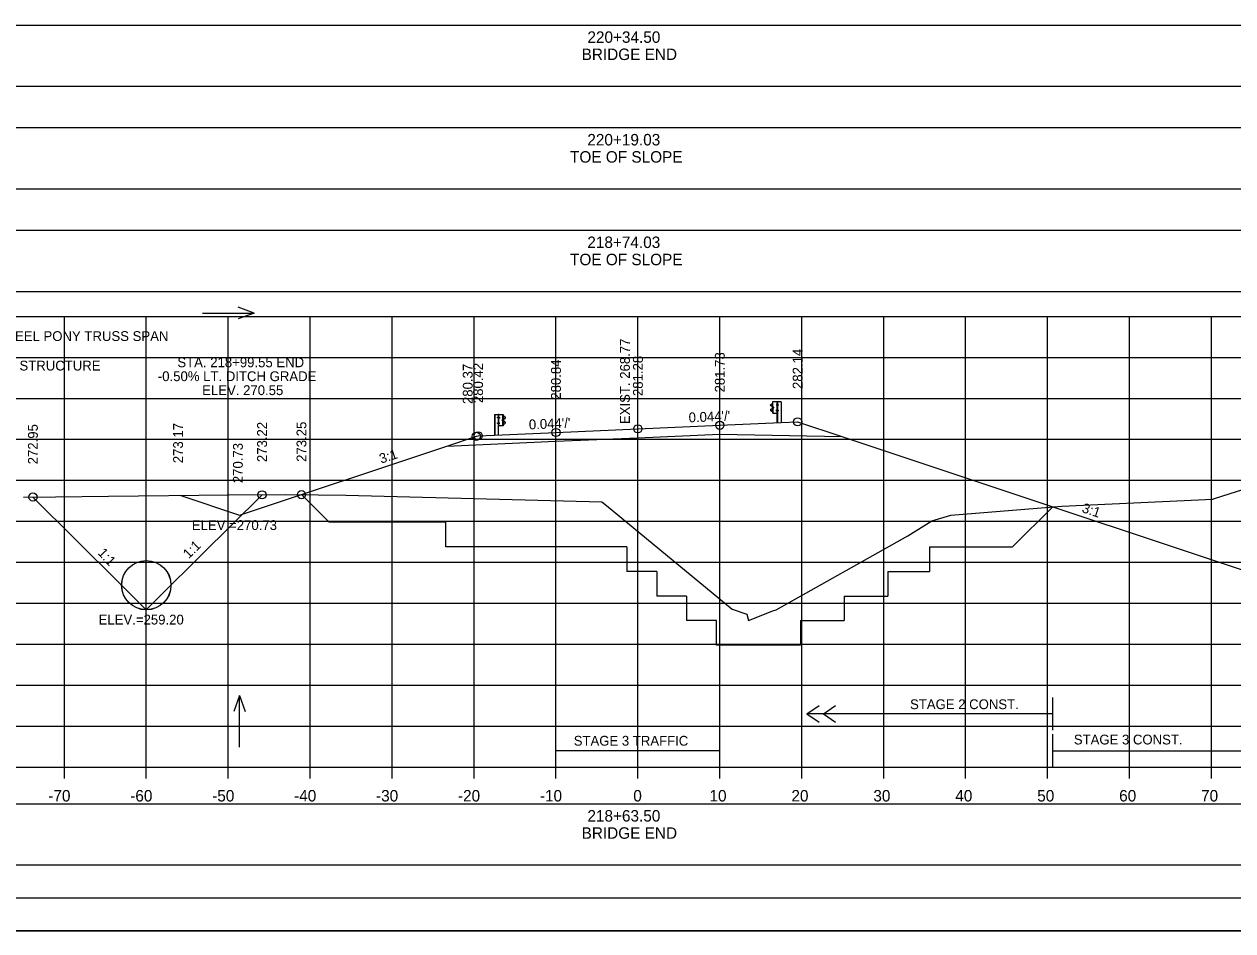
# Model space of a CAD drawing. Extents: x 4667 to 1632277, y -2100 to 724501.
# Drawn here: x 5702.3 to 5849.8, y -897.1 to -786.4 of the extents above; entities that cross this region are included whole.
import ezdxf

# ---------------------------------------------------------------- set-up
doc = ezdxf.new("R2010")
doc.units = 0
for name, color, linetype in [('R_Alt Surface', 7, 'Continuous'), ('R_Axis', 7, 'Continuous'), ('R_Axis Annot', 7, 'Continuous'), ('R_Border', 7, 'Continuous'), ('R_Draft', 7, 'Continuous'), ('R_Exist Surface', 7, 'Continuous'), ('R_Fin Surface', 7, 'Continuous'), ('R_Fin Surface Annot', 7, 'Continuous'), ('R_Grid', 7, 'Continuous'), ('R_No Plot', 7, 'Continuous'), ('R_Proposed CofA', 7, 'Continuous'), ('R_ROW', 7, 'Continuous'), ('R_Temp Easement', 7, 'Continuous'), ('R_Water', 7, 'Continuous'), ('R_Water Annot', 7, 'Continuous'), ('R_Xsect Elev', 7, 'Continuous')]:
    doc.layers.add(name, color=color, linetype=linetype)

msp = doc.modelspace()

# ---------------------------------------------------------------- linework, layer by layer
at = {"layer": 'R_Alt Surface'}
msp.add_lwpolyline([(5753.88, -837.92), (5767.18, -837.33), (5777.18, -836.89), (5787.18, -836.45), (5802.09, -836.75)], dxfattribs=at)
at = {"layer": 'R_Axis'}
for p, q in [((5667.18, -877.09), (5947.18, -877.09)), ((5707.18, -878.49), (5707.18, -877.09)), ((5717.18, -878.49), (5717.18, -877.09)), ((5727.18, -878.49), (5727.18, -877.09)), ((5737.18, -878.49), (5737.18, -877.09)), ((5747.18, -878.49), (5747.18, -877.09)), ((5757.18, -878.49), (5757.18, -877.09)), ((5767.18, -878.49), (5767.18, -877.09)), ((5777.18, -878.49), (5777.18, -877.09)), ((5787.18, -878.49), (5787.18, -877.09)), ((5797.18, -878.49), (5797.18, -877.09)), ((5807.18, -878.49), (5807.18, -877.09)), ((5817.18, -878.49), (5817.18, -877.09)), ((5827.18, -878.49), (5827.18, -877.09)), ((5837.18, -878.49), (5837.18, -877.09)), ((5847.18, -878.49), (5847.18, -877.09))]:
    msp.add_line(p, q, dxfattribs=at)
at = {"layer": 'R_Border'}
msp.add_line((5964.36, -893.09), (5648.18, -893.09), dxfattribs=at)
at = {"layer": 'R_Draft'}
for p, q in [((5793.39, -832.84), (5793.52, -832.74)), ((5793.56, -833.09), (5793.39, -832.98)), ((5793.4, -832.86), (5793.53, -832.75)), ((5793.57, -833.07), (5793.4, -832.96)), ((5793.41, -833.42), (5793.57, -833.32)), ((5793.42, -833.44), (5793.58, -833.34)), ((5793.52, -832.74), (5793.63, -832.68)), ((5793.53, -832.75), (5793.62, -832.7)), ((5793.6, -833.27), (5793.6, -833.14)), ((5793.62, -833.27), (5793.62, -833.14)), ((5793.66, -833.89), (5793.66, -832.53)), ((5793.67, -833.27), (5793.67, -833.14)), ((5793.67, -833.14), (5793.72, -833.14)), ((5793.67, -833.17), (5793.72, -833.17)), ((5793.67, -833.24), (5793.72, -833.24)), ((5793.67, -833.24), (5793.72, -833.24)), ((5793.67, -833.27), (5793.72, -833.27)), ((5793.73, -833.25), (5793.73, -833.16)), ((5794.15, -832.83), (5794.1, -832.83)), ((5794.1, -832.83), (5794.1, -832.95)), ((5794.1, -832.89), (5794.16, -832.89)), ((5794.15, -832.95), (5794.1, -832.95)), ((5794.16, -832.52), (5794.17, -832.52)), ((5794.16, -832.52), (5794.23, -832.52)), ((5794.19, -835.04), (5794.19, -832.52)), ((5794.23, -832.95), (5794.23, -832.82)), ((5794.23, -832.82), (5794.28, -832.82)), ((5794.23, -832.85), (5794.28, -832.85)), ((5794.23, -832.92), (5794.27, -832.92)), ((5794.23, -832.92), (5794.28, -832.92)), ((5794.23, -832.95), (5794.28, -832.95)), ((5794.28, -832.93), (5794.28, -832.84)), ((5794.65, -832.52), (5794.65, -835.04)), ((5794.68, -832.52), (5794.68, -835.04)), ((5759.68, -834.07), (5759.68, -836.58)), ((5759.71, -834.07), (5759.71, -836.58)), ((5760.08, -834.48), (5760.08, -834.38)), ((5760.14, -834.37), (5760.09, -834.37)), ((5760.14, -834.4), (5760.09, -834.4)), ((5760.14, -834.46), (5760.09, -834.46)), ((5760.14, -834.49), (5760.09, -834.49)), ((5760.14, -834.46), (5760.1, -834.46)), ((5760.21, -834.06), (5760.14, -834.07)), ((5760.14, -834.49), (5760.14, -834.37)), ((5760.18, -836.58), (5760.18, -834.06)), ((5760.21, -834.06), (5760.2, -834.06)), ((5760.26, -834.44), (5760.21, -834.44)), ((5760.22, -834.37), (5760.27, -834.37)), ((5760.22, -834.5), (5760.27, -834.5)), ((5760.27, -834.37), (5760.27, -834.5)), ((5760.64, -834.8), (5760.64, -834.7)), ((5760.7, -834.69), (5760.65, -834.69)), ((5760.7, -834.72), (5760.65, -834.72)), ((5760.7, -834.78), (5760.65, -834.78)), ((5760.7, -834.78), (5760.65, -834.78)), ((5760.7, -834.81), (5760.65, -834.81)), ((5760.7, -834.81), (5760.7, -834.69)), ((5760.71, -835.43), (5760.71, -834.07)), ((5760.85, -834.28), (5760.74, -834.22)), ((5760.84, -834.3), (5760.75, -834.25)), ((5760.75, -834.81), (5760.75, -834.68)), ((5760.77, -834.81), (5760.77, -834.68)), ((5760.79, -834.61), (5760.97, -834.51)), ((5760.94, -834.98), (5760.79, -834.89)), ((5760.96, -834.96), (5760.8, -834.87)), ((5760.81, -834.63), (5760.98, -834.53)), ((5760.97, -834.4), (5760.84, -834.3)), ((5760.98, -834.38), (5760.85, -834.28)), ((5793.51, -833.69), (5793.38, -833.58)), ((5793.52, -833.67), (5793.4, -833.56)), ((5793.62, -833.74), (5793.51, -833.69)), ((5793.63, -833.73), (5793.52, -833.67)), ((5794.1, -833.64), (5794.1, -833.51)), ((5794.1, -833.51), (5794.15, -833.51)), ((5794.1, -833.57), (5794.16, -833.57)), ((5794.1, -833.64), (5794.15, -833.64)), ((5794.16, -833.89), (5794.19, -833.89)), ((5794.24, -833.64), (5794.24, -833.51)), ((5794.24, -833.51), (5794.29, -833.51)), ((5794.24, -833.54), (5794.29, -833.54)), ((5794.24, -833.61), (5794.28, -833.61)), ((5794.24, -833.61), (5794.29, -833.61)), ((5794.24, -833.64), (5794.29, -833.64)), ((5794.29, -833.62), (5794.29, -833.53)), ((5760.07, -835.17), (5760.07, -835.07)), ((5760.13, -835.06), (5760.08, -835.06)), ((5760.13, -835.09), (5760.08, -835.09)), ((5760.13, -835.15), (5760.08, -835.15)), ((5760.13, -835.18), (5760.08, -835.18)), ((5760.13, -835.15), (5760.09, -835.15)), ((5760.13, -835.18), (5760.13, -835.06)), ((5760.21, -835.43), (5760.17, -835.43)), ((5760.26, -835.12), (5760.21, -835.12)), ((5760.27, -835.06), (5760.22, -835.06)), ((5760.27, -835.18), (5760.22, -835.18)), ((5760.27, -835.18), (5760.27, -835.06)), ((5760.74, -835.27), (5760.84, -835.22)), ((5760.74, -835.29), (5760.86, -835.23)), ((5760.84, -835.22), (5760.97, -835.11)), ((5760.86, -835.23), (5760.98, -835.12))]:
    msp.add_line(p, q, dxfattribs=at)
for points in [[(5793.63, -832.52), (5793.64, -833.89), (5794.16, -833.89), (5794.16, -832.52)], [(5793.67, -833.12), (5793.67, -833.29), (5793.66, -833.29), (5793.66, -833.12)], [(5793.73, -833.17), (5793.73, -833.24), (5793.76, -833.24), (5793.76, -833.17)], [(5794.1, -832.83), (5794.1, -832.95), (5794.16, -832.95), (5794.16, -832.83)], [(5794.23, -832.8), (5794.23, -832.97), (5794.22, -832.97), (5794.22, -832.8)], [(5794.29, -832.85), (5794.29, -832.92), (5794.31, -832.92), (5794.31, -832.85)], [(5760.08, -834.4), (5760.08, -834.46), (5760.06, -834.46), (5760.06, -834.4)], [(5760.14, -834.35), (5760.14, -834.52), (5760.15, -834.52), (5760.15, -834.35)], [(5760.73, -834.07), (5760.73, -835.43), (5760.21, -835.43), (5760.21, -834.06)], [(5760.26, -834.37), (5760.26, -834.5), (5760.21, -834.5), (5760.21, -834.37)], [(5760.64, -834.72), (5760.64, -834.78), (5760.61, -834.78), (5760.61, -834.72)], [(5760.69, -834.67), (5760.69, -834.84), (5760.7, -834.84), (5760.7, -834.67)], [(5794.1, -833.51), (5794.1, -833.64), (5794.16, -833.64), (5794.16, -833.51)], [(5794.24, -833.49), (5794.24, -833.66), (5794.23, -833.66), (5794.23, -833.49)], [(5794.3, -833.54), (5794.3, -833.61), (5794.32, -833.61), (5794.32, -833.54)], [(5760.07, -835.09), (5760.07, -835.15), (5760.05, -835.15), (5760.05, -835.09)], [(5760.13, -835.04), (5760.13, -835.2), (5760.14, -835.2), (5760.14, -835.04)], [(5760.26, -835.06), (5760.26, -835.18), (5760.21, -835.18), (5760.21, -835.06)]]:
    msp.add_lwpolyline(points, close=True, dxfattribs=at)
for points in [[(5794.68, -832.52), (5794.23, -832.52), (5794.23, -835.04)], [(5759.68, -834.07), (5760.14, -834.07), (5760.14, -836.58)]]:
    msp.add_lwpolyline(points, dxfattribs=at)
for centre, radius, start, end in [((5793.43, -832.91), 0.0856, 122.0217, 240.7501), ((5793.47, -833.51), 0.109, 120.88, 214.7816), ((5793.43, -832.91), 0.062, 122.0217, 240.7501), ((5793.47, -833.51), 0.0854, 120.88, 214.7816), ((5793.53, -833.14), 0.0622, 4.9556, 61.894), ((5793.6, -833.21), 0.0453, 93.9303, 257.0446), ((5793.53, -833.14), 0.0865, 4.9556, 61.894), ((5793.55, -833.28), 0.0462, 293.1464, 8.2196), ((5793.55, -833.28), 0.0703, 293.1464, 8.2196), ((5793.71, -833.16), 0.022, 317.7756, 45.4255), ((5793.64, -833.21), 0.0922, 339.7423, 20.2577), ((5793.7, -833.25), 0.025, 323.3766, 39.0666), ((5794.26, -832.84), 0.022, 317.7756, 45.4255), ((5794.19, -832.88), 0.0922, 339.7423, 20.2577), ((5794.26, -832.93), 0.025, 323.3766, 39.0666), ((5760.11, -834.38), 0.022, 134.5745, 222.2244), ((5760.18, -834.43), 0.0922, 159.7423, 200.2577), ((5760.11, -834.48), 0.025, 140.9334, 216.6234), ((5760.66, -834.7), 0.022, 134.5745, 222.2244), ((5760.73, -834.75), 0.0922, 159.7423, 200.2577), ((5760.67, -834.8), 0.025, 140.9334, 216.6234), ((5760.84, -834.69), 0.0865, 118.106, 175.0444), ((5760.82, -834.82), 0.0703, 171.7804, 246.8536), ((5760.84, -834.69), 0.0622, 118.106, 175.0444), ((5760.77, -834.76), 0.0453, 282.9554, 86.0697), ((5760.82, -834.82), 0.0462, 171.7804, 246.8536), ((5760.94, -834.45), 0.062, 299.2499, 57.9783), ((5760.94, -834.45), 0.0856, 299.2499, 57.9783), ((5794.27, -833.53), 0.022, 317.7756, 45.4255), ((5794.2, -833.57), 0.0922, 339.7423, 20.2577), ((5794.27, -833.62), 0.025, 323.3766, 39.0666), ((5760.1, -835.07), 0.022, 134.5745, 222.2244), ((5760.17, -835.12), 0.0922, 159.7423, 200.2577), ((5760.1, -835.17), 0.025, 140.9334, 216.6234), ((5760.9, -835.06), 0.0854, 325.2184, 59.12), ((5760.9, -835.06), 0.109, 325.2184, 59.12)]:
    msp.add_arc(centre, radius, start, end, dxfattribs=at)
at = {"layer": 'R_Exist Surface'}
msp.add_lwpolyline([(5702.19, -844.15), (5706.1, -844.11), (5712.57, -844.03), (5727.25, -843.85), (5734.16, -843.81), (5738.17, -843.87), (5741.52, -843.9), (5772.78, -844.73), (5773.35, -845.17), (5788.68, -857.8), (5790.47, -858.41), (5790.69, -859.22), (5793.66, -858.04), (5794.05, -857.9), (5810.12, -848.85), (5813.07, -847.04), (5815.37, -846.34), (5828.94, -845.24), (5847.36, -844.38), (5847.39, -844.37), (5847.49, -844.35), (5847.56, -844.33), (5857.17, -841.24)], dxfattribs=at)
at = {"layer": 'R_Fin Surface'}
msp.add_lwpolyline([(5721.26, -843.92), (5728.56, -846.36), (5753.88, -837.92), (5757.47, -836.72), (5757.68, -836.67), (5759.68, -836.58), (5767.18, -836.25), (5777.18, -835.81), (5787.18, -835.37), (5794.68, -835.04), (5796.68, -834.95), (5802.09, -836.75), (5867.15, -858.44), (5877.76, -858.44), (5899.71, -858.44), (5900.51, -858.44), (5902.15, -858.44)], dxfattribs=at)
at = {"layer": 'R_Grid'}
for p, q in [((5667.18, -822.09), (5947.18, -822.09)), ((5707.18, -877.09), (5707.18, -822.09)), ((5717.18, -877.09), (5717.18, -822.09)), ((5727.18, -877.09), (5727.18, -822.09)), ((5737.18, -877.09), (5737.18, -822.09)), ((5747.18, -877.09), (5747.18, -822.09)), ((5757.18, -877.09), (5757.18, -822.09)), ((5767.18, -877.09), (5767.18, -822.09)), ((5777.18, -877.09), (5777.18, -822.09)), ((5787.18, -877.09), (5787.18, -822.09)), ((5797.18, -877.09), (5797.18, -822.09)), ((5807.18, -877.09), (5807.18, -822.09)), ((5817.18, -877.09), (5817.18, -822.09)), ((5827.18, -877.09), (5827.18, -822.09)), ((5837.18, -877.09), (5837.18, -822.09)), ((5847.18, -877.09), (5847.18, -822.09)), ((5667.18, -827.09), (5947.18, -827.09)), ((5667.18, -832.09), (5947.18, -832.09)), ((5667.18, -837.09), (5947.18, -837.09)), ((5667.18, -842.09), (5947.18, -842.09)), ((5667.18, -847.09), (5947.18, -847.09)), ((5667.18, -852.09), (5947.18, -852.09)), ((5667.18, -857.09), (5947.18, -857.09)), ((5667.18, -862.09), (5947.18, -862.09)), ((5667.18, -867.09), (5947.18, -867.09)), ((5667.18, -872.09), (5947.18, -872.09)), ((5667.18, -877.09), (5947.18, -877.09))]:
    msp.add_line(p, q, dxfattribs=at)
at = {"layer": 'R_No Plot'}
msp.add_line((5635.78, -897.07), (5969.12, -897.07), dxfattribs=at)
for points in [[(5635.78, -683.74), (5969.12, -683.74), (5969.12, -897.08), (5635.78, -897.08)], [(5882.1, -687.63), (5901.72, -687.63), (5901.72, -697.51), (5917.84, -697.51), (5941.04, -697.51), (5941.04, -721.84), (5964.36, -721.84), (5964.36, -893.09), (5648.18, -893.09), (5648.18, -687.63)]]:
    msp.add_lwpolyline(points, close=True, dxfattribs=at)
msp.add_lwpolyline([(5703.34, -844.14), (5713.84, -854.57), (5717.18, -857.89), (5718.88, -856.2), (5723.89, -851.23), (5731.31, -843.87)], dxfattribs=at)
for centre, radius in [((5787.18, -835.37), 0.5), ((5796.68, -834.95), 0.5), ((5796.68, -834.95), 0.5), ((5757.47, -836.72), 0.5), ((5757.68, -836.67), 0.5), ((5767.18, -836.25), 0.5), ((5777.18, -835.81), 0.5), ((5703.34, -844.14), 0.5), ((5731.31, -843.87), 0.5), ((5736.12, -843.84), 0.5), ((5717.18, -854.89), 3.01)]:
    msp.add_circle(centre, radius, dxfattribs=at)
at = {"layer": 'R_Proposed CofA'}
for p, q in [((5797.82, -870.59), (5799.32, -869.59)), ((5799.82, -870.59), (5801.32, -869.59)), ((5797.82, -870.59), (5799.32, -871.59)), ((5799.82, -870.59), (5801.32, -871.59))]:
    msp.add_line(p, q, dxfattribs=at)
for points in [[(5667.23, -793.99), (5947.13, -793.99), (5947.13, -786.57), (5667.23, -786.57)], [(5667.23, -806.51), (5947.13, -806.51), (5947.13, -799.09), (5667.23, -799.09)], [(5667.23, -819.04), (5947.13, -819.04), (5947.13, -811.62), (5667.23, -811.62)], [(5667.23, -889.04), (5947.13, -889.04), (5947.13, -881.62), (5667.23, -881.62)]]:
    msp.add_lwpolyline(points, close=True, dxfattribs=at)
at = {"layer": 'R_ROW'}
for p, q in [((5736.12, -843.84), (5739.5, -847.22)), ((5827.82, -845.33), (5822.92, -850.22)), ((5753.76, -847.22), (5739.5, -847.22)), ((5753.76, -850.22), (5753.76, -847.22)), ((5775.85, -850.22), (5753.76, -850.22)), ((5775.85, -850.22), (5775.85, -853.22)), ((5812.77, -850.22), (5812.77, -853.22)), ((5812.77, -850.22), (5822.92, -850.22)), ((5779.49, -853.22), (5775.85, -853.22)), ((5779.49, -853.22), (5779.49, -856.22)), ((5807.68, -853.22), (5807.68, -856.22)), ((5807.68, -853.22), (5812.77, -853.22)), ((5783.13, -856.22), (5779.49, -856.22)), ((5783.13, -856.22), (5783.13, -859.22)), ((5802.35, -856.22), (5802.35, -859.22)), ((5802.35, -856.22), (5807.68, -856.22)), ((5786.77, -859.22), (5783.13, -859.22)), ((5786.77, -862.22), (5786.77, -859.22)), ((5797.02, -859.22), (5797.02, -862.22)), ((5797.02, -859.22), (5802.35, -859.22)), ((5797.02, -862.22), (5786.77, -862.22))]:
    msp.add_line(p, q, dxfattribs=at)
at = {"layer": 'R_Temp Easement'}
for p, q in [((5827.82, -872.59), (5827.82, -868.59)), ((5827.82, -870.59), (5797.82, -870.59)), ((5767.18, -877.09), (5767.18, -873.09)), ((5787.18, -877.09), (5787.18, -873.09)), ((5827.82, -877.09), (5827.82, -873.09)), ((5787.18, -875.09), (5767.18, -875.09)), ((5827.82, -875.09), (5857.82, -875.09))]:
    msp.add_line(p, q, dxfattribs=at)
at = {"layer": 'R_Water'}
msp.add_circle((5717.18, -854.89), 3, dxfattribs=at)
at = {"layer": 'R_Water Annot'}
for p, q in [((5724.04, -821.68), (5730.33, -821.68)), ((5730.33, -821.68), (5728.4, -820.98)), ((5730.33, -821.68), (5728.4, -822.38)), ((5728.56, -868.37), (5727.86, -870.3)), ((5728.56, -874.66), (5728.56, -868.37)), ((5728.56, -868.37), (5729.26, -870.3))]:
    msp.add_line(p, q, dxfattribs=at)

# ---------------------------------------------------------------- texts
at = {"layer": 'R_Axis Annot'}
for s, p in [('220+34.50', (5771.02, -788.7)), ('BRIDGE END', (5770.31, -790.8)), ('220+19.03', (5771.01, -801.22)), ('TOE OF SLOPE', (5768.9, -803.32)), ('218+74.03', (5771.01, -813.74)), ('TOE OF SLOPE', (5768.9, -815.84)), ('-70', (5705.22, -881.29)), ('-60', (5715.22, -881.29)), ('-50', (5725.22, -881.29)), ('-40', (5735.22, -881.29)), ('-30', (5745.22, -881.29)), ('-20', (5755.22, -881.29)), ('-10', (5765.22, -881.29)), ('0', (5776.62, -881.29)), ('10', (5785.92, -881.29)), ('20', (5795.92, -881.29)), ('30', (5805.92, -881.29)), ('40', (5815.92, -881.29)), ('50', (5825.92, -881.29)), ('60', (5835.92, -881.29)), ('70', (5845.92, -881.29)), ('218+63.50', (5771.02, -883.74)), ('BRIDGE END', (5770.31, -885.84))]:
    msp.add_text(s, height=1.4, dxfattribs=at).set_placement(p)
at = {"layer": 'R_Fin Surface Annot'}
for s, rotation, p in [('282.14', 90, (5797.28, -830.95)), ('280.84', 90, (5767.78, -832.25)), ('281.28', 90, (5777.78, -831.81)), ('281.73', 90, (5787.78, -831.37)), ('280.37', 90, (5757.01, -832.78)), ('280.42', 90, (5758.28, -832.67)), ("0.044'/'", 2.5276, (5763.9, -835.89)), ("0.044'/'", 2.5276, (5783.4, -835.03)), ('273.17', 90, (5721.66, -840)), ('270.73', 90, (5728.96, -842.44)), ('3:1', 18.4349, (5745.85, -840.07)), ('3:1', 341.5651, (5831.29, -845.96))]:
    msp.add_text(s, height=1.2, rotation=rotation, dxfattribs=at).set_placement(p)
at = {"layer": 'R_No Plot'}
for s, rotation, p in [('272.95', 90, (5703.94, -840.14)), ('273.22', 90, (5731.91, -839.87)), ('273.25', 90, (5736.72, -839.84)), ('1:1', 44.2425, (5722.35, -851.73)), ('1:1', 312.7628, (5711.18, -851.02))]:
    msp.add_text(s, height=1.2, rotation=rotation, dxfattribs=at).set_placement(p)
at = {"layer": 'R_Temp Easement'}
msp.add_text('EXIST. 268.77', height=1.2, rotation=90, dxfattribs=at).set_placement((5776.2, -835.23))
for s, p in [('STAGE 2 CONST.', (5810.4, -870.02)), ('STAGE 3 TRAFFIC', (5769.35, -874.48)), ('STAGE 3 CONST.', (5830.39, -874.33))]:
    msp.add_text(s, height=1.1985, dxfattribs=at).set_placement(p)
at = {"layer": 'R_Water Annot'}
for s, p in [("157' X 20.8' CONSISTING OF STEEL PONY TRUSS SPAN", (5677.18, -825.09)), ('REMOVE AS EXISTING BRIDGE STRUCTURE', (5677.18, -828.69)), ('STA. 218+99.55 END', (5720.97, -828.29)), ('-0.50% LT. DITCH GRADE', (5718.59, -829.99)), ('ELEV. 270.55', (5724, -831.69))]:
    msp.add_text(s, height=1.2, dxfattribs=at).set_placement(p)
at = {"layer": 'R_Xsect Elev'}
for s, p in [('ELEV.=270.73', (5722.74, -848.16)), ('ELEV.=259.20', (5711.36, -859.69))]:
    msp.add_text(s, height=1.2, dxfattribs=at).set_placement(p)

doc.saveas('drawing.dxf')
